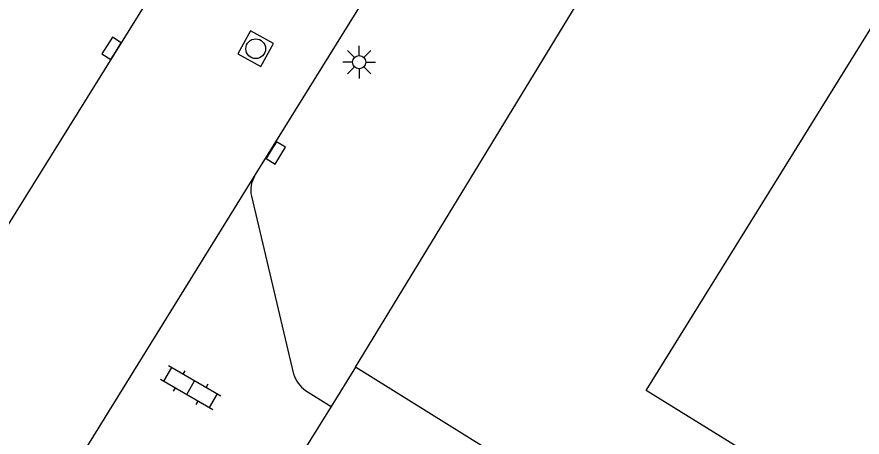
# Model space of a CAD drawing. Extents: x 128000 to 131008, y 398996 to 402500.
# Drawn here: x 128704.7 to 128736.79, y 400376.03 to 400391.99 of the extents above; entities that cross this region are included whole.
import ezdxf

# ---------------------------------------------------------------- set-up
doc = ezdxf.new("R2010")
doc.units = 0
for name, color, linetype in [('gg-afsc-hekwerk', 7, 'Continuous'), ('gg-bbg-hoofdgebouw', 7, 'Continuous'), ('gg-knt-verharding', 7, 'Continuous'), ('gt-symb-klinker verharding', 7, 'Continuous'), ('gt-symb-kolk', 7, 'Continuous'), ('gt-symb-lichtmast', 7, 'Continuous'), ('gt-symb-rioolschacht', 7, 'Continuous')]:
    doc.layers.add(name, color=color, linetype=linetype)

# ---------------------------------------------------------------- blocks, each defined once
blk = doc.blocks.new('gt0-KL1')
at = {"layer": 'gt-symb-klinker verharding'}
for p, q in [((-0.5, 0.3), (-0.5, 0.45)), ((0.5, 0.3), (0.5, 0.45)), ((-1.15, 0.3), (1.15, 0.3)), ((-1, -0.3), (-1, 0.3)), ((0, -0.3), (0, 0.3)), ((1, -0.3), (1, 0.3)), ((-1.15, -0.3), (1.15, -0.3)), ((-0.5, -0.45), (-0.5, -0.3)), ((0.5, -0.45), (0.5, -0.3))]:
    blk.add_line(p, q, dxfattribs=at)
blk = doc.blocks.new('gt0-KOLK')
at = {"layer": 'gt-symb-kolk'}
blk.add_lwpolyline([(0, 0), (0.375, 0), (0.375, 0.4), (-0.375, 0.4), (-0.375, 0), (0, 0)], dxfattribs=at)
blk = doc.blocks.new('gt0-LMAST')
at = {"layer": 'gt-symb-lichtmast'}
for p, q in [((-0.182, 0.173), (-0.447, 0.438)), ((-0.005, 0.246), (-0.005, 0.621)), ((0.172, 0.173), (0.437, 0.438)), ((-0.255, -0.004), (-0.63, -0.004)), ((-0.182, -0.181), (-0.447, -0.446)), ((-0.005, -0.254), (-0.005, -0.629)), ((0.437, -0.446), (0.172, -0.181)), ((0.245, -0.004), (0.62, -0.004))]:
    blk.add_line(p, q, dxfattribs=at)
blk.add_circle((-0.005, -0.004), 0.25, dxfattribs=at)
blk = doc.blocks.new('gt0-RS')
at = {"layer": 'gt-symb-rioolschacht'}
blk.add_lwpolyline([(-0.5, -0.5), (0.5, -0.5), (0.5, 0.5), (-0.5, 0.5)], close=True, dxfattribs=at)
blk.add_circle((0, 0), 0.375, dxfattribs=at)

msp = doc.modelspace()

# ---------------------------------------------------------------- linework, layer by layer
at = {"layer": 'gg-afsc-hekwerk'}
for p, q in [((128717.554, 400378.683), (128726.139, 400392.776)), ((128717.554, 400378.683), (128716.628, 400377.194)), ((128749.369, 400358.896), (128717.554, 400378.683)), ((128716.628, 400377.194), (128714.421, 400373.644))]:
    msp.add_line(p, q, dxfattribs=at)
at = {"layer": 'gg-bbg-hoofdgebouw'}
msp.add_lwpolyline([(128790.891, 400364.467), (128779.584, 400346.214), (128728.596, 400377.801), (128739.888, 400396.03)], dxfattribs=at)
at = {"layer": 'gg-knt-verharding'}
for p, q in [((128703.269, 400382.329), (128712.235, 400396.76)), ((128713.725, 400385.947), (128717.866, 400392.634)), ((128705.831, 400373.2), (128713.725, 400385.947)), ((128713.6, 400385.184), (128715.202, 400378.425)), ((128715.654, 400377.8), (128716.628, 400377.194))]:
    msp.add_line(p, q, dxfattribs=at)
for centre, radius, start, end in [((128714.664, 400385.401), 1.086, 149.8506, 191.5415), ((128716.33, 400378.765), 1.178, 196.7633, 234.9856)]:
    msp.add_arc(centre, radius, start, end, dxfattribs=at)

# ---------------------------------------------------------------- block references
at = {"layer": 'gt-symb-klinker verharding', "rotation": -30.07902586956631}
msp.add_blockref('gt0-KL1', (128711.298, 400377.907), dxfattribs=at)
at = {"layer": 'gt-symb-kolk'}
for p, rotation in [((128708.465, 400390.694), 58.12218352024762), ((128714.358, 400386.932), -121.87781647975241)]:
    msp.add_blockref('gt0-KOLK', p, dxfattribs=dict(at, rotation=rotation))
at = {"layer": 'gt-symb-lichtmast'}
msp.add_blockref('gt0-LMAST', (128717.699, 400390.275), dxfattribs=at)
at = {"layer": 'gt-symb-rioolschacht', "rotation": 60.923136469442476}
msp.add_blockref('gt0-RS', (128713.765, 400390.782), dxfattribs=at)

doc.saveas('drawing.dxf')
